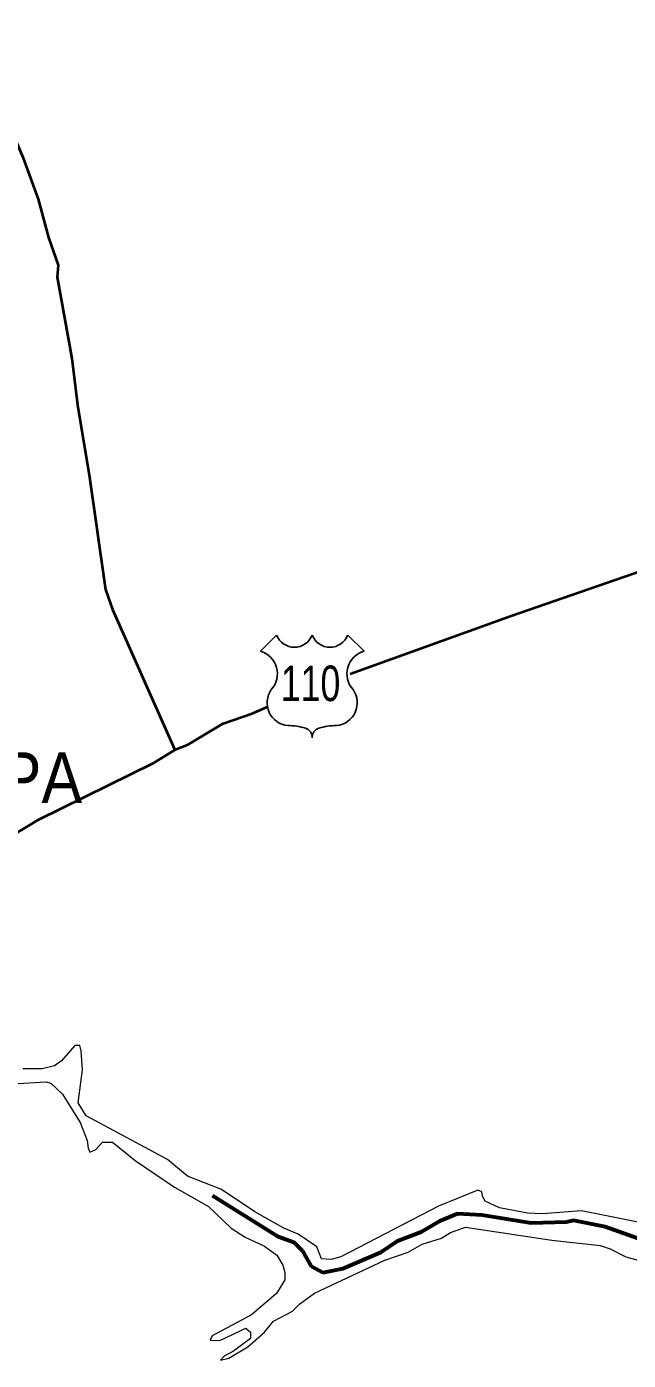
# Model space of a CAD drawing. Extents: x 553962 to 842807, y 8883888 to 9032388.
# Drawn here: x 589939 to 595852, y 8955225 to 8968341 of the extents above; entities that cross this region are included whole.
import ezdxf
from ezdxf.enums import TextEntityAlignment as Align

# ---------------------------------------------------------------- set-up
doc = ezdxf.new("R2010")
doc.units = 0
doc.header["$LTSCALE"] = 200
doc.linetypes.add('LONG_DASH_SHORT_DASH', pattern=[9.9, 6, -1.2, 1.5, -1.2])
for name, color, linetype, lineweight in [('12', 7, 'Continuous', 25), ('25', 7, 'Continuous', 13), ('48', 7, 'Continuous', 25), ('7', 7, 'LONG_DASH_SHORT_DASH', 60), ('9', 7, 'Continuous', 90)]:
    doc.layers.add(name, color=color, linetype=linetype, lineweight=lineweight)
doc.layers.add('42', color=7, linetype='Continuous')

msp = doc.modelspace()

# ---------------------------------------------------------------- linework, layer by layer
at = {"layer": '12', "lineweight": 40}
for points in [[(589251, 8968710.7), (589674.6, 8967582.3), (589899.5, 8967058.9), (590052.2, 8966645.4), (590154.6, 8966267.7), (590247.4, 8965995.5), (590238.8, 8965878.8), (590381.4, 8965077.2), (590437.7, 8964620.9), (590556.9, 8963909.5), (590712.3, 8962804.7), (590781.8, 8962609.4), (591396.4, 8961227.9)], [(593118.3, 8961975.5), (594700.8, 8962547.5), (600985.5, 8964722.4), (602091.6, 8965119.9), (602697.1, 8965318.9), (609861, 8967928.7)], [(587134, 8956453.8), (587843.6, 8957685.7), (587923.7, 8957988.5), (588169.9, 8958625.1), (588237, 8958904.7), (588304.1, 8959099.5), (588468, 8959448.9), (588578.9, 8959635.8), (588673.7, 8959750.1), (588777.5, 8959843.1), (589203.6, 8960089.7), (589393.4, 8960175.8), (589428.5, 8960178.5), (589560.1, 8960264.6), (589648.9, 8960297.2), (590059.4, 8960543.5), (591188.1, 8961101.4), (591408.7, 8961235.4), (591525.3, 8961280.9), (591868.7, 8961488.1), (592154.1, 8961587.2), (592311.1, 8961655)]]:
    msp.add_lwpolyline(points, dxfattribs=at)
at = {"layer": '25'}
for points in [[(594862.5, 8956673.6), (594585.9, 8956725.5), (594444.6, 8956791.6), (594420.1, 8956840.6), (594411.5, 8956881.7), (594373.8, 8956897.2), (593986.5, 8956741.5), (593024.9, 8956242.6), (592929.9, 8956217.7), (592835, 8956222.8), (592789.7, 8956341.7), (592606.3, 8956465.9), (592465.6, 8956523.5), (592181.6, 8956687.1), (591853.4, 8956904.4), (591520.9, 8957037.4), (591321.1, 8957200.7), (590522.6, 8957630), (590445.4, 8957756.5), (590486.6, 8958082.5), (590475.5, 8958269.4), (590460, 8958322.7), (590411.3, 8958320.8), (590281.4, 8958169.9), (590213.4, 8958120.7), (590089.5, 8958093.2), (589901.7, 8958091.4)], [(589856.5, 8957947.6), (590127.1, 8957964.8), (590176.9, 8957951.8), (590291.3, 8957841.5), (590464.7, 8957564.3), (590533, 8957388.3), (590544.4, 8957313.3), (590557.7, 8957273.4), (590617.6, 8957300), (590684.2, 8957372.3), (590781.5, 8957369.6), (591005.6, 8957189.1), (591390.8, 8956926.9), (591724.8, 8956737.2), (591949.4, 8956523.8), (592086.2, 8956435.1), (592274.8, 8956349.3), (592397.3, 8956258.1), (592456.5, 8956160.4), (592477.4, 8956090.3), (592474.5, 8956017), (592393.6, 8955882.5), (592147.6, 8955671.4), (591762.8, 8955464.9)], [(595996.6, 8956575.1), (595390.8, 8956696.7), (595007.1, 8956666.9), (594862.5, 8956673.6)], [(591762.8, 8955464.9), (591742.8, 8955422.7), (591836, 8955420.5), (592092.2, 8955540.4), (592137.1, 8955502.8), (592137.1, 8955438.7), (591972.1, 8955314.2), (591880.4, 8955265.1), (591844.9, 8955225.2), (591926.5, 8955246.3), (592111.5, 8955357.7), (592276, 8955503.1), (592363.4, 8955610), (592552.2, 8955708.7), (592624, 8955780.3), (592767.9, 8955885), (593458.4, 8956208.9), (593688.8, 8956290), (593826.7, 8956367.4), (594014.5, 8956427.2), (594104.1, 8956482.6), (594251.8, 8956534.1), (595099, 8956405.8), (595575.6, 8956353.7), (595673.6, 8956322.5), (595827.2, 8956241.5), (596157.4, 8956151.4)]]:
    msp.add_lwpolyline(points, dxfattribs=at)
at = {"layer": '48'}
for p, q in [((592235.2, 8962198.4), (592395.1, 8962358.3)), ((593094.5, 8962358.3), (593254.4, 8962198.4))]:
    msp.add_line(p, q, dxfattribs=at)
for centre, radius, start, end in [((592570, 8962425.3), 187.2, 200.95927, 339.04073), ((592919.6, 8962425.3), 187.2, 200.95927, 339.04073), ((592173.1, 8961976.6), 230.3, 317.5721, 74.36886), ((593316.5, 8961976.6), 230.3, 105.62774, 222.4279), ((592526.6, 8961691.4), 224.7, 144.73733, 264.65778), ((592963, 8961691.4), 224.7, 275.34222, 35.26267), ((592504.7, 8960877.9), 589.7, 72.89371, 89.90057), ((592650.4, 8961351.3), 94.4, 357.69345, 72.92955), ((592839.2, 8961351.3), 94.4, 107.07045, 182.30655), ((592984.9, 8960877.9), 589.7, 90.09943, 107.10629)]:
    msp.add_arc(centre, radius, start, end, dxfattribs=at)
at = {"layer": '7'}
msp.add_lwpolyline([(591763.5, 8956844.7), (592411.2, 8956442.8), (592564.9, 8956388.5), (592651.2, 8956302.3), (592733.4, 8956151.1), (592848.3, 8956090.3), (593046.8, 8956129.1), (593418.6, 8956289.1), (593583.1, 8956399.4), (593816.8, 8956488.1), (593998.4, 8956596.2), (594173.5, 8956669.6), (594413, 8956654.5), (594897.5, 8956576.7), (595243.6, 8956587.5), (595312.5, 8956604.7), (595624.1, 8956539.8), (596038.9, 8956395.1)], dxfattribs=at)
at = {"layer": '9'}
msp.add_spline([(592698.5, 8977198.4), (599903.5, 8973292.7), (608459.2, 8968138.2), (612674.8, 8965332.6), (616842, 8962096.4), (620005, 8958671.2), (621134, 8957974.7), (621473.4, 8956805.3), (621586.2, 8956597.5)], degree=3, dxfattribs=at)

# ---------------------------------------------------------------- texts
at = {"layer": '42', "width": 0.9}
msp.add_text('UHE PA', height=500, dxfattribs=at).set_placement((589364.5, 8960705), align=Align.CENTER)
at = {"layer": '48', "width": 0.75}
msp.add_text('110', height=350, dxfattribs=at).set_placement((592728.7, 8961708.4), align=Align.CENTER)

doc.saveas('drawing.dxf')
